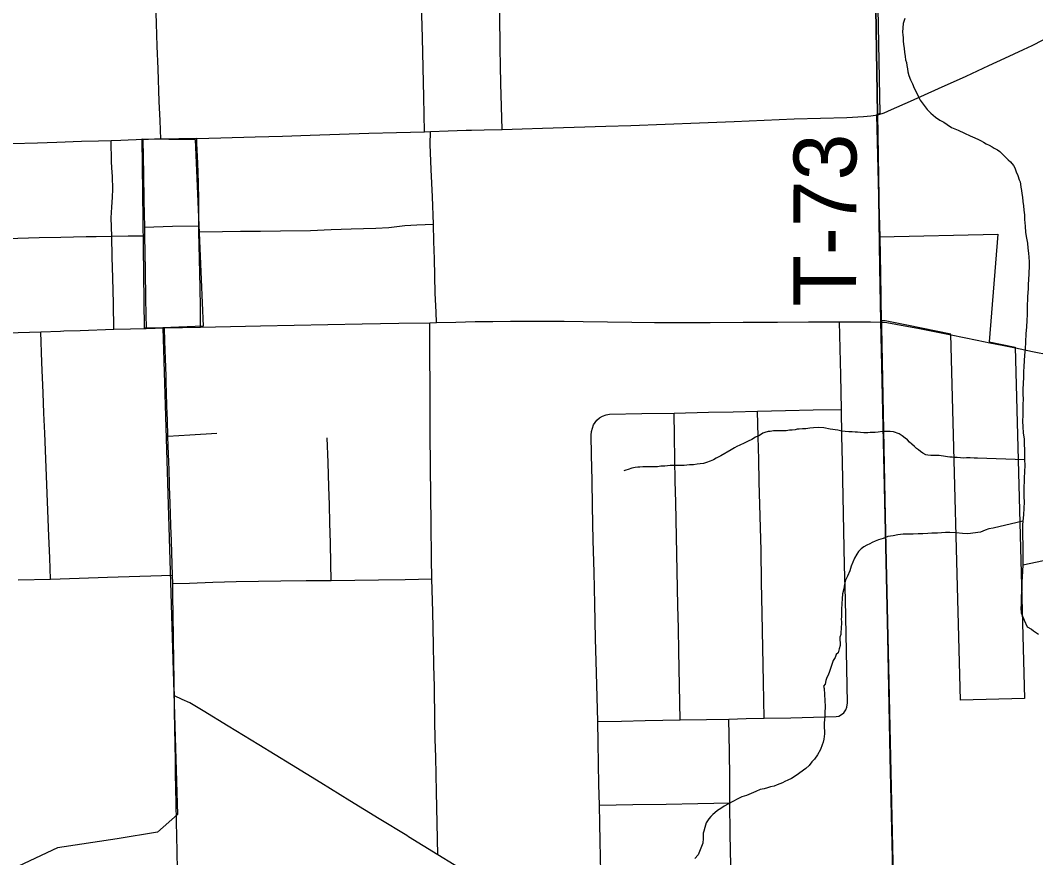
# Model space of a CAD drawing. Extents: x 103424 to 286016, y 38711 to 110967.
# Drawn here: x 144378 to 149253, y 98543 to 102565 of the extents above; entities that cross this region are included whole.
import ezdxf

# ---------------------------------------------------------------- set-up
doc = ezdxf.new("R2010")
doc.units = 0
for name, color, linetype in [('GM_X_City_Street', 7, 'Continuous'), ('GM_X_Corporation', 7, 'Continuous'), ('GM_X_County_Road', 7, 'Continuous'), ('GM_X_Minor_River', 7, 'Continuous'), ('GM_X_Rail_Line', 7, 'Continuous'), ('GM_X_State_Route', 7, 'Continuous'), ('GM_X_Township_Road', 7, 'Continuous'), ('GM_X_Township_Road_Text', 7, 'Continuous'), ('GM_X_US_Route', 7, 'Continuous')]:
    doc.layers.add(name, color=color, linetype=linetype)

msp = doc.modelspace()

# ---------------------------------------------------------------- linework, layer by layer
at = {"layer": 'GM_X_City_Street'}
for points in [[(146318.3, 102029.9), (146314.7, 102194.9), (146311.6, 102338), (146308.5, 102481.2), (146304.7, 102646.2), (146300.8, 102811.3), (146297.6, 102951.9), (146294.3, 103092.6), (146292.4, 103198.6), (146290.5, 103304.6)], [(146691.7, 102040.5), (146688.4, 102151.1), (146685, 102261.7), (146683.5, 102345.4), (146681.9, 102429), (146679.7, 102594.1), (146678, 102721.4), (146676.3, 102848.6)], [(146375.7, 101113.1), (146373.9, 101163.4), (146369.6, 101253.7), (146365.9, 101418.7), (146364.1, 101502.3), (146362.2, 101585.9), (146356.2, 101717.2), (146350.2, 101848.4), (146346.1, 101967.8), (146346.7, 102030.4)], [(144827, 101081.3), (144824.4, 101204.4), (144821.8, 101327.5), (144819.1, 101427.7), (144816.5, 101527.9), (144814.6, 101616.3), (144817.4, 101667.3), (144820.7, 101715.8), (144822.5, 101754), (144821.1, 101814.3), (144816.6, 101855.8), (144814.8, 101887.4), (144814, 101986.3)], [(144973.3, 101571.9), (145108.4, 101575.7), (145234.9, 101578.4)], [(145235.4, 101549.3), (145348.4, 101550.5), (145434.3, 101551.4), (145531, 101552.9), (145627.8, 101554.4), (145770.4, 101555.5), (145870.7, 101559.7), (145965.8, 101562.8), (146085.2, 101566.9), (146147.3, 101570), (146224.4, 101579.8), (146281.2, 101583), (146362.2, 101585.9)], [(143234.8, 101482), (143386.9, 101486.7), (143478.4, 101489.5), (143569.9, 101492.4), (143701, 101496.9), (143832.1, 101501.3), (143997.1, 101506.9), (144098.7, 101510.3), (144200.3, 101513.7), (144365.3, 101518.3), (144468.6, 101521.2), (144572, 101524), (144694.2, 101525.9), (144742, 101526.7)], [(144742, 101526.7), (144816.5, 101527.9), (144896.3, 101529.1), (144973.8, 101530.4)], [(146382.8, 98557.3), (146379.3, 98708.8), (146375.9, 98860.3), (146372.3, 99025.3), (146370.4, 99112.8), (146368.5, 99200.2), (146365.8, 99365.3), (146364.1, 99465.7), (146362.4, 99566.3), (146358.5, 99724.1), (146354.5, 99881.9), (146352.1, 99980.9), (146350.1, 100146), (146348.6, 100282.3), (146347, 100418.6), (146346.3, 100583.6), (146345.9, 100693.3), (146345.4, 100803), (146344.4, 100957.7), (146343.4, 101112.4)], [(148346.4, 99266.8), (148349.8, 99287.3), (148346.4, 99452.3), (148343, 99617.4), (148339.5, 99782.4), (148336.1, 99947.4), (148332.7, 100112.5), (148329.2, 100277.5), (148325.8, 100442.5), (148323.1, 100569.3), (148320.5, 100696), (148317.2, 100861), (148314.7, 100989.2), (148312.1, 101117.4)], [(144523.3, 99881.5), (144519.1, 99984), (144515, 100086.6), (144508.4, 100251.5), (144501.7, 100416.4), (144495.1, 100581.4), (144491.2, 100678.4), (144487.3, 100775.4), (144481.5, 100922.1), (144475.6, 101068.8)], [(147518, 100678.6), (147683, 100682.5), (147800.4, 100685.2), (147917.7, 100688), (148051.7, 100691.1), (148185.7, 100694.2), (148320.5, 100696)], [(147950.4, 99213.2), (147948.5, 99299.6), (147946.5, 99385.9), (147943.4, 99551), (147940.3, 99716), (147937.5, 99867.1), (147934.6, 100018.1), (147930.4, 100183.1), (147926.3, 100348.1), (147923.5, 100456.2), (147920.8, 100564.3), (147917.7, 100688)], [(147165.4, 98473), (147162, 98621.2), (147160.3, 98708.4), (147158.6, 98795.5), (147156, 98895), (147153.5, 98994.5), (147152.2, 99095.9), (147150.9, 99197.3), (147147.4, 99314.3), (147143.8, 99431.3), (147140, 99596.4), (147136.2, 99761.4), (147132.7, 99913.9), (147129.2, 100066.4), (147125.8, 100231.5), (147123.2, 100354.9), (147120.6, 100478.3), (147118.8, 100572), (147120.6, 100589.7), (147124.5, 100606.1), (147130.2, 100622.2), (147138.2, 100634), (147146.6, 100644.3)], [(147146.6, 100644.3), (147159, 100654.9), (147174, 100664), (147190.4, 100670.3), (147207.5, 100673.7), (147362.8, 100676.1), (147518, 100678.6)], [(147546.8, 99204.6), (147543.4, 99369.6), (147540, 99534.7), (147537.7, 99644.6), (147535.4, 99754.5), (147531.8, 99919.6), (147528.3, 100084.6), (147524.7, 100249.6), (147522.5, 100352.8), (147520.2, 100455.9), (147519.1, 100567.3), (147518, 100678.6)], [(145085.6, 100567.3), (145191.6, 100573.7), (145321.4, 100581.4)], [(145871, 99875.2), (145869.4, 99956.2), (145866.9, 100053.9), (145864.3, 100151.6), (145862.1, 100237.7), (145859.9, 100323.9), (145855.8, 100441.6), (145851.7, 100559.3)], [(145109.3, 99860.4), (145190.9, 99862.4), (145302.3, 99865.7), (145413.7, 99869), (145521.5, 99870.9), (145629.4, 99872.9), (145750.2, 99874), (145871, 99875.2), (145984.5, 99876.7), (146097.9, 99878.1), (146226.2, 99880), (146354.5, 99881.9)], [(147150.9, 99197.3), (147264.6, 99199.6), (147378.3, 99201.9), (147462.5, 99203.3), (147546.8, 99204.6), (147673, 99207.4), (147780.5, 99209.2), (147863.8, 99211.2), (147950.4, 99213.2), (148078.3, 99215.7), (148186.5, 99218.6), (148294.7, 99221.4), (148308.9, 99223.7), (148320.6, 99230.3), (148332.8, 99239.6), (148341.9, 99252.6), (148346.4, 99266.8)], [(147166.6, 98391.7), (147327.9, 98395), (147492.9, 98398.4), (147591.8, 98400.4), (147690.7, 98402.4), (147708.1, 98404.2), (147725, 98409.2), (147740.8, 98416.9), (147754.9, 98427.3), (147767.3, 98439.9), (147776.8, 98454.5), (147784.2, 98470.5), (147788.2, 98487.5), (147789.4, 98505.1), (147787.1, 98655.8), (147784.7, 98806.4), (147784.1, 98929), (147783.5, 99051.4), (147780.5, 99209.2)], [(147158.6, 98795.5), (147318.4, 98798.3), (147478.3, 98801.1), (147631.5, 98803.8), (147784.7, 98806.4)]]:
    msp.add_lwpolyline(points, dxfattribs=at)
at = {"layer": 'GM_X_Corporation'}
for points in [[(138975.4, 97011.8), (139429.1, 97024), (139728.9, 97032.9), (143874.9, 97133.2), (145163.5, 97184.6), (148487, 97291.3), (148594.2, 97294.7), (148509.9, 101119.2), (148505.8, 101377.4), (148500.5, 101714.1), (148494.2, 102114.7), (148366.4, 110242.2), (148366.5, 110284), (148354.5, 110967.2), (119699, 110967.2)], [(149443.1, 103484.7), (148478.9, 103465.7), (148504.4, 102117.6), (148489.5, 102110.9), (148503.1, 101525.3), (149071.7, 101538.4), (149030.7, 101020.6), (149154.8, 100995.6), (149199.2, 99307.5), (148892.4, 99299.5), (148845.7, 101057.9), (148634, 101100.6), (148531.1, 101121.3), (148512.4, 101121), (148512.9, 101090.8), (148553.7, 99026.7), (148592.3, 97297.4), (148594.3, 97214), (148594.7, 97178.4), (148605.4, 96354.3)]]:
    msp.add_lwpolyline(points, dxfattribs=at)
msp.add_lwpolyline([(173175.4, 110967.2), (148354.5, 110967.2), (148366.5, 110284), (148366.4, 110242.2), (148494.2, 102114.7), (148500.5, 101714.1), (148505.8, 101377.4), (148509.9, 101119.2), (148594.2, 97294.7), (158050.5, 97608.1), (158064.2, 97608.5), (162306.4, 97749.1), (162479.3, 97753.8), (165116.9, 97825.6), (173478.4, 98058.2), (173457.5, 99090), (173443.3, 99817.2), (173398.5, 101988.3), (173365.2, 103570.9), (173327.2, 105148.6), (173218, 109584.4)], close=True, dxfattribs=at)
at = {"layer": 'GM_X_County_Road'}
for points in [[(145052.9, 101994.3), (145049, 102084.3), (145045.2, 102174.4), (145039.5, 102332), (145035.6, 102441), (145031.6, 102550), (145028.8, 102646.7)], [(145242.7, 101091.1), (145387.2, 101094.4), (145531.6, 101097.6), (145692.8, 101100.7), (145853.9, 101103.8), (146019, 101107), (146107.5, 101108.7), (146196.1, 101110.4), (146343.4, 101112.4), (146375.7, 101113.1)], [(146375.7, 101113.1), (146469, 101115.4), (146562.4, 101117.7), (146646.9, 101119), (146731.4, 101120.4), (146989.8, 101120.1), (147080.4, 101119.1), (147197.5, 101117), (147314.5, 101114.9), (147423.7, 101113.9), (147532.8, 101112.9), (147690.9, 101113.8), (147849, 101114.7), (148014, 101115.7), (148163.1, 101116.5), (148312.1, 101117.4), (148460.8, 101116.5), (148513.5, 101115.6)], [(148513.5, 101115.6), (148539, 101113.5), (148625.9, 101097.9), (148687.3, 101085.7), (148846.8, 101054.2)], [(148846.8, 101054.2), (148972.5, 101028.3), (149032.7, 101016.4)], [(149032.7, 101016.4), (149092.4, 101004.9), (149156.1, 100991.1)], [(149156.1, 100991.1), (149238, 100974.9), (149319.9, 100958.8)], [(144367.5, 99877), (144523.3, 99881.5), (144659.5, 99885.7), (144795.8, 99889.9), (144952, 99894.7), (145108.1, 99899.6)], [(146233, 98649.2), (146101.4, 98729.9), (145960.7, 98816.2), (145820, 98902.5), (145679.3, 98988.8), (145601.1, 99036.8), (145522.9, 99084.8), (145449.1, 99130.1), (145375.4, 99175.3), (145255.4, 99248.8), (145191.2, 99286.8), (145155.6, 99303.7), (145117.6, 99320.1)], [(148595.4, 97222.7), (148483.4, 97290.1), (148390.4, 97346), (148297.4, 97402), (148155.9, 97487), (148014.4, 97572), (147912.8, 97633), (147811.2, 97694), (147698.4, 97761.4), (147585.5, 97828.8), (147443.7, 97913.1), (147330.8, 97980.2), (147218, 98047.3), (147102.5, 98117.2), (147038.2, 98156.5), (146962.1, 98201.9), (146821.4, 98288.2), (146680.7, 98374.5), (146540, 98460.9), (146461.4, 98509.1), (146382.8, 98557.3), (146242.1, 98643.6), (146233, 98649.2)]]:
    msp.add_lwpolyline(points, dxfattribs=at)
at = {"layer": 'GM_X_Minor_River'}
for points in [[(148625.4, 102573.4), (148617.7, 102549), (148616.1, 102528.8), (148614.4, 102508.6), (148614.7, 102494.4), (148616.9, 102480.3), (148617.2, 102464.2), (148619.5, 102450.1), (148621.9, 102429.9), (148624.2, 102411.8), (148626.6, 102391.6), (148628.9, 102375.5), (148633.2, 102361.4), (148635.5, 102347.3), (148637.8, 102331.2), (148640, 102317.1), (148644.4, 102299), (148652.8, 102279), (148661.3, 102258.9), (148669.7, 102238.8), (148682.2, 102214.8), (148690.6, 102196.8), (148699, 102180.8), (148732.1, 102136.9), (148750.5, 102119.1), (148773.1, 102099.3), (148793.5, 102085.5), (148811.8, 102075.7), (148828.2, 102063.9), (148848.6, 102050.1), (148881.1, 102036.6), (148911.7, 102023), (148938.1, 102009.3), (148960.5, 101999.6)], [(148960.5, 101999.6), (148978.8, 101991.9), (148991, 101986), (149003.2, 101980.2), (149015.5, 101972.3), (149029.7, 101964.5), (149044, 101956.6), (149054.2, 101950.8), (149070.5, 101943), (149080.7, 101935.1), (149091, 101925.2), (149107.4, 101909.3), (149121.8, 101895.4), (149132, 101885.5), (149146.5, 101867.6), (149152.8, 101855.6), (149159.1, 101837.5), (149167.5, 101819.5), (149173.9, 101799.4), (149178.2, 101789.4), (149180.4, 101777.3), (149182.7, 101763.2), (149185, 101747.1), (149187.2, 101733), (149189.6, 101714.8), (149192, 101694.7), (149194.3, 101674.5), (149196.8, 101652.3), (149199.2, 101630.1), (149199.6, 101607.9), (149202.2, 101575.7), (149204.7, 101545.4), (149209.2, 101519.2), (149213.7, 101495.1), (149216.2, 101470.9), (149218.6, 101446.7), (149221, 101426.5), (149221.4, 101404.3), (149221.8, 101384.1), (149218.9, 101317.4), (149217.2, 101299.2), (149217.6, 101276.9), (149216, 101256.7), (149214.3, 101238.5), (149214.6, 101220.3), (149212.9, 101202.1), (149213.3, 101181.9), (149211.8, 101151.6), (149210.3, 101123.3), (149208.8, 101093), (149205.4, 101058.5), (149204.1, 101020.1), (149202.7, 100985.8), (149199.1, 100957.4), (149197.6, 100929.1), (149196.1, 100902.8), (149194.5, 100876.5), (149195, 100850.3), (149193.5, 100820), (149192, 100793.7), (149192.5, 100767.4), (149192.8, 100747.2), (149191.3, 100718.9), (149191.7, 100694.7), (149192.2, 100668.4), (149190.7, 100640.1), (149191.2, 100611.8), (149193.7, 100583.6), (149198.3, 100553.4), (149198.8, 100527.1), (149199.2, 100502.9), (149199.6, 100480.7), (149200.1, 100454.4), (149200.6, 100428.2), (149199.1, 100395.8), (149197.6, 100367.5), (149198, 100347.3), (149196.3, 100327.1), (149196.8, 100302.8), (149197.2, 100278.6), (149197.7, 100250.3), (149196.2, 100222), (149194.7, 100189.7), (149191.3, 100159.3), (149189.6, 100141.1), (149190.1, 100110.8), (149190.6, 100082.5), (149191.2, 100052.2), (149191.7, 100019.9), (149191, 99949.2), (149189.5, 99918.9), (149188, 99890.6), (149186.4, 99868.3), (149186.7, 99850.1), (149187.1, 99827.9), (149183.5, 99801.6), (149183.8, 99787.5), (149184, 99775.3), (149184.3, 99759.2), (149182.6, 99741), (149183, 99718.8)], [(149200.1, 100454.4), (148973.9, 100462.5), (148957.8, 100462.2), (148939.6, 100463.9), (148921.5, 100463.6), (148905.4, 100461.3), (148893.2, 100463.1), (148877.1, 100464.8), (148864.9, 100464.6), (148852.8, 100466.4), (148840.7, 100466.2), (148830.6, 100468), (148820.5, 100469.9), (148810.3, 100471.7), (148800.2, 100473.5), (148790.1, 100475.4), (148776, 100475.1), (148761.9, 100474.9), (148749.8, 100474.7), (148735.6, 100476.4), (148725.5, 100478.3), (148711.2, 100486.1), (148701, 100494), (148690.7, 100501.9), (148680.6, 100507.8), (148672.3, 100517.7), (148658, 100529.6), (148647.7, 100539.5), (148637.4, 100549.4), (148627.2, 100557.3), (148612.9, 100569.2), (148598.6, 100579), (148570.2, 100588.6), (148554, 100590.3), (148535.8, 100590), (148517.7, 100589.7), (148497.5, 100587.3), (148483.4, 100585), (148471.3, 100584.8), (148459.2, 100584.6), (148447.1, 100584.4), (148429, 100584.1), (148412.8, 100585.8), (148398.6, 100587.6), (148386.5, 100587.4), (148372.4, 100589.1), (148356.3, 100588.8), (148338.1, 100590.5), (148321.9, 100592.3), (148303.7, 100596), (148267.3, 100601.4), (148236.9, 100606.9), (148210.6, 100608.5), (148186.4, 100608), (148168.3, 100605.7), (148150.2, 100603.3), (148134, 100603), (148117.9, 100600.7), (148107.9, 100600.6), (148097.8, 100598.4), (148083.7, 100596.1), (148071.6, 100595.9), (148055.5, 100593.6), (148039.4, 100593.3), (148027.3, 100593), (148011.1, 100592.8), (147995, 100592.5), (147978.9, 100590.2), (147968.8, 100590), (147952.8, 100585.7), (147942.7, 100581.4), (147926.8, 100571.1), (147908.8, 100562.7), (147890.8, 100552.2), (147872.8, 100543.8), (147852.8, 100533.4), (147832.8, 100524.9), (147818.8, 100518.6), (147806.8, 100512.3), (147790.8, 100502), (147740.9, 100472.8), (147728.9, 100466.5), (147718.9, 100462.3), (147706.9, 100454), (147690.9, 100447.6), (147672.8, 100441.3), (147658.8, 100437), (147642.7, 100434.7), (147628.6, 100432.4), (147610.5, 100430), (147590.3, 100429.7), (147566.2, 100427.2), (147525.8, 100426.5), (147497.6, 100426), (147473.4, 100423.5), (147453.2, 100423.2)], [(147453.2, 100423.2), (147437.1, 100420.9), (147421, 100420.6), (147404.9, 100420.3), (147384.7, 100419.9), (147366.5, 100419.6), (147352.4, 100419.4), (147342.3, 100419.2), (147330.3, 100416.9), (147314.2, 100414.6), (147296.1, 100408.3), (147286.1, 100404), (147276, 100401.8)], [(149191.3, 100159.3), (149048.6, 100126.5), (149028.5, 100122.1), (149010.4, 100115.7), (148988.4, 100107.2), (148928, 100098), (148901.8, 100099.6), (148871.4, 100103.1), (148841.1, 100104.6), (148821, 100104.2), (148800.8, 100103.9), (148782.7, 100101.5), (148768.6, 100101.3), (148754.4, 100101), (148736.3, 100100.7), (148712.1, 100098.2), (148689.9, 100097.8), (148665.7, 100097.4), (148641.5, 100097), (148617.3, 100096.5), (148591.1, 100094), (148569, 100089.6), (148542.9, 100085.1), (148520.8, 100076.6), (148498.7, 100070.2), (148482.7, 100063.8), (148468.7, 100057.5), (148456.7, 100051.2), (148442.7, 100044.9), (148428.7, 100036.6), (148414.8, 100026.2), (148402.9, 100013.9), (148395, 100001.6), (148383.3, 99981.2), (148375.5, 99962.9), (148367.8, 99942.6), (148360.2, 99920.2), (148350.5, 99895.8), (148340.8, 99875.4), (148335.1, 99857.1), (148331.4, 99834.9), (148325.8, 99810.5), (148324.2, 99786.2), (148322.6, 99764), (148321.1, 99735.7), (148321.4, 99717.5), (148321.7, 99701.4), (148320, 99687.2), (148320.2, 99677.1), (148320.4, 99662.9), (148318.6, 99652.8), (148317.2, 99614.4), (148313.4, 99602.2), (148314.1, 99561.8), (148310.4, 99545.6), (148304.7, 99527.3), (148294.7, 99519), (148291, 99504.8), (148281.1, 99490.5), (148263.9, 99437.7), (148256.2, 99419.4), (148250.3, 99409.2), (148246.5, 99395), (148242.8, 99376.7), (148234.9, 99366.5), (148237.1, 99356.4)], [(149191, 99949.2), (149291.5, 99971.2)], [(149183, 99718.8), (149197.8, 99684.7), (149212.5, 99652.6), (149232.8, 99640.9), (149243.1, 99633), (149267.6, 99617.2)], [(148237.1, 99356.4), (148242.7, 99269.6), (148241.2, 99239.3), (148241.6, 99219.1), (148239.8, 99206.9), (148238.1, 99188.7), (148238.5, 99166.5), (148238.8, 99152.4), (148239, 99138.2), (148237.2, 99126.1), (148235.4, 99111.9), (148233.7, 99097.7), (148227.8, 99085.5), (148220.2, 99063.2), (148206.5, 99036.6), (148190.8, 99016.2), (148178.9, 99003.8), (148165.1, 98985.4), (148149.2, 98971), (148103.4, 98937.8), (148081.4, 98923.3), (148063.4, 98914.9), (148049.4, 98908.6), (148037.4, 98902.3), (148025.4, 98898.1), (148011.3, 98893.8), (147997.3, 98887.5), (147979.3, 98883.1), (147965.2, 98878.8), (147949.1, 98874.5), (147931.1, 98870.1), (147909, 98861.6), (147887, 98851.1), (147865, 98842.7), (147842.9, 98836.2), (147822.9, 98825.7), (147798.9, 98813.2), (147778.9, 98802.7), (147756.9, 98790.2), (147741, 98779.8), (147725, 98769.4), (147713.1, 98759.1), (147703.2, 98750.9), (147693.3, 98740.6), (147683.4, 98730.3), (147677.5, 98720.1), (147671.6, 98709.9), (147667.8, 98699.7), (147664, 98687.5), (147660.2, 98671.3), (147656.3, 98661.1), (147656.6, 98645), (147656.8, 98634.9), (147655.2, 98612.6), (147632, 98557.7), (147616.2, 98539.2)]]:
    msp.add_lwpolyline(points, dxfattribs=at)
at = {"layer": 'GM_X_Rail_Line'}
for points in [[(145062.3, 101087.2), (144974.7, 101086), (144962.4, 101995.9)], [(144962.4, 101995.9), (145216.7, 101991.6), (145255.6, 101095.5), (145062.3, 101087.2)], [(145062.3, 101087.2), (145133.1, 98750.6), (145036.7, 98665.1), (144842.4, 98634.3), (144555.5, 98590.2), (144341.8, 98489.2)]]:
    msp.add_lwpolyline(points, dxfattribs=at)
at = {"layer": 'GM_X_State_Route'}
msp.add_line((145235.4, 101549.3), (145234.9, 101578.4), dxfattribs=at)
for points in [[(144966.3, 101991.6), (144933.9, 101990.6), (144896, 101989.4), (144859.9, 101988.3), (144814, 101986.3), (144752.5, 101984.9), (144670.7, 101982.3), (144552.9, 101978.5), (144459.6, 101975.5), (144336.4, 101971.5)], [(145052.9, 101994.3), (145021.8, 101993.3), (144992.8, 101992.4), (144966.3, 101991.6)], [(145052.9, 101994.3), (145021.8, 101993.3), (144992.8, 101992.4), (144966.3, 101991.6)], [(145224.8, 101996.9), (145138.8, 101995.6), (145052.9, 101994.3)], [(145224.8, 101996.9), (145138.8, 101995.6), (145052.9, 101994.3)], [(145234.9, 101578.4), (145234.2, 101701.8), (145233.8, 101784.8), (145229.5, 101879.4), (145225.2, 101974), (145224.8, 101996.9)], [(145242.7, 101091.1), (145242.2, 101186.3), (145241.6, 101281.6), (145238, 101419.3), (145235.4, 101549.3)], [(145070.5, 101087.8), (145156.6, 101089.5), (145242.7, 101091.1)], [(145094.6, 100323.5), (145094.1, 100338.5), (145091.9, 100405.3), (145089.4, 100482.7), (145088.2, 100519.8), (145085.6, 100567.3), (145084.2, 100643.8), (145082, 100712.5), (145079.8, 100779.3), (145078.4, 100823.3), (145077.4, 100855), (145074.6, 100940.3), (145072, 101023.9), (145070.5, 101087.8)], [(145132.3, 98481), (145130.8, 98575.2), (145129.7, 98644.3), (145128, 98716), (145125.9, 98804.8), (145124.3, 98877.1), (145123.2, 98943.9), (145122.2, 99009.9), (145121, 99088.2), (145119.8, 99163.9), (145118.5, 99249.3), (145117.6, 99320.1), (145116.7, 99365.4), (145115.7, 99424.3), (145115.2, 99458.6), (145114.5, 99504.4), (145113.3, 99580.9), (145112.5, 99627.5), (145111.7, 99682.1), (145110.9, 99728.7), (145110.1, 99781.5), (145109.3, 99860.4), (145108.1, 99899.6), (145104.8, 100007.8), (145102.9, 100064.9), (145100.6, 100137), (145098.6, 100196.9), (145095.7, 100288.3), (145094.6, 100323.5)]]:
    msp.add_lwpolyline(points, dxfattribs=at)
at = {"layer": 'GM_X_Township_Road'}
for points in [[(148505.9, 101522.9), (148502.2, 101687.9), (148499.8, 101795.7), (148497.4, 101903.5), (148496.1, 101988.2), (148494.8, 102072.9), (148495.1, 102110.3)], [(148513.5, 101115.6), (148511.8, 101232.3), (148510.1, 101348.9), (148508, 101435.9), (148505.9, 101522.9)]]:
    msp.add_lwpolyline(points, dxfattribs=at)
at = {"layer": 'GM_X_US_Route'}
for p, q in [((145235.4, 101549.3), (145234.9, 101578.4)), ((144981.4, 101084.4), (145070.5, 101087.8))]:
    msp.add_line(p, q, dxfattribs=at)
for points in [[(148495.1, 102110.3), (148525.2, 102121), (148560.6, 102136), (148652.8, 102176.7), (148786.6, 102236.7), (148920.4, 102296.7), (149029.2, 102347.1), (149105.3, 102382.6), (149194.8, 102423.9), (149237.1, 102444.3), (149289.7, 102470.3)], [(148495.1, 102110.3), (148525.2, 102121), (148560.6, 102136), (148652.8, 102176.7), (148786.6, 102236.7), (148920.4, 102296.7), (149029.2, 102347.1), (149105.3, 102382.6), (149194.8, 102423.9), (149237.1, 102444.3), (149289.7, 102470.3)], [(146544.3, 102037.3), (146605.3, 102038.6), (146691.7, 102040.5), (146788.1, 102043.7), (146884.5, 102046.8), (147036.6, 102051.9), (147188.6, 102056.9), (147310, 102059.6), (147474.9, 102066.1), (147639.8, 102072.7), (147804.8, 102079.3), (147949, 102085), (148093.1, 102090.8), (148220, 102094.4), (148346.8, 102098.1), (148426.9, 102102.7), (148462.4, 102106), (148495.1, 102110.3)], [(146544.3, 102037.3), (146605.3, 102038.6), (146691.7, 102040.5), (146788.1, 102043.7), (146884.5, 102046.8), (147036.6, 102051.9), (147188.6, 102056.9), (147310, 102059.6), (147474.9, 102066.1), (147639.8, 102072.7), (147804.8, 102079.3), (147949, 102085), (148093.1, 102090.8), (148220, 102094.4), (148346.8, 102098.1), (148426.9, 102102.7), (148462.4, 102106), (148495.1, 102110.3)], [(145224.8, 101996.9), (145340, 101999.8), (145505, 102004.7), (145637.4, 102008.7), (145769.8, 102012.6), (145910.4, 102017.8), (146051, 102023), (146184.6, 102026.4), (146318.3, 102029.9), (146346.7, 102030.4), (146432.8, 102033.6), (146518.9, 102036.8), (146544.3, 102037.3)], [(145224.8, 101996.9), (145340, 101999.8), (145505, 102004.7), (145637.4, 102008.7), (145769.8, 102012.6), (145910.4, 102017.8), (146051, 102023), (146184.6, 102026.4), (146318.3, 102029.9), (146346.7, 102030.4), (146432.8, 102033.6), (146518.9, 102036.8), (146544.3, 102037.3)], [(145052.9, 101994.3), (145021.8, 101993.3), (144992.8, 101992.4), (144966.3, 101991.6)], [(145052.9, 101994.3), (145021.8, 101993.3), (144992.8, 101992.4), (144966.3, 101991.6)], [(144966.3, 101991.6), (144969, 101826.5), (144971.2, 101699.2), (144973.3, 101571.9), (144973.8, 101530.4), (144976.6, 101365.3), (144979, 101224.9), (144981.4, 101084.4)], [(145224.8, 101996.9), (145138.8, 101995.6), (145052.9, 101994.3)], [(145224.8, 101996.9), (145138.8, 101995.6), (145052.9, 101994.3)], [(145234.9, 101578.4), (145234.2, 101701.8), (145233.8, 101784.8), (145229.5, 101879.4), (145225.2, 101974), (145224.8, 101996.9)], [(145242.7, 101091.1), (145242.2, 101186.3), (145241.6, 101281.6), (145238, 101419.3), (145235.4, 101549.3)], [(144586.6, 101072.8), (144664.3, 101075.6), (144827, 101081.3), (144906, 101083), (144981.4, 101084.4)], [(144586.6, 101072.8), (144664.3, 101075.6), (144827, 101081.3), (144906, 101083), (144981.4, 101084.4)], [(145070.5, 101087.8), (145156.6, 101089.5), (145242.7, 101091.1)], [(142539.2, 101016.4), (142632.2, 101019.8), (142725.2, 101023.2), (142811.3, 101026.4), (142897.5, 101029.5), (143014.4, 101033.1), (143131.3, 101036.7), (143296.3, 101041.1), (143436.9, 101044.8), (143577.5, 101048.5), (143722.6, 101050.8), (143867.7, 101053.1), (144007.5, 101056.4), (144147.3, 101059.8), (144229.9, 101062), (144312.5, 101064.2), (144475.6, 101068.8), (144570, 101072.2), (144586.6, 101072.8)], [(142539.2, 101016.4), (142632.2, 101019.8), (142725.2, 101023.2), (142811.3, 101026.4), (142897.5, 101029.5), (143014.4, 101033.1), (143131.3, 101036.7), (143296.3, 101041.1), (143436.9, 101044.8), (143577.5, 101048.5), (143722.6, 101050.8), (143867.7, 101053.1), (144007.5, 101056.4), (144147.3, 101059.8), (144229.9, 101062), (144312.5, 101064.2), (144475.6, 101068.8), (144570, 101072.2), (144586.6, 101072.8)]]:
    msp.add_lwpolyline(points, dxfattribs=at)

# ---------------------------------------------------------------- texts
at = {"layer": 'GM_X_Township_Road_Text'}
msp.add_text('T-73', height=301.87, rotation=89.8715, dxfattribs=at).set_placement((148391.1, 101190.2))

doc.saveas('drawing.dxf')
